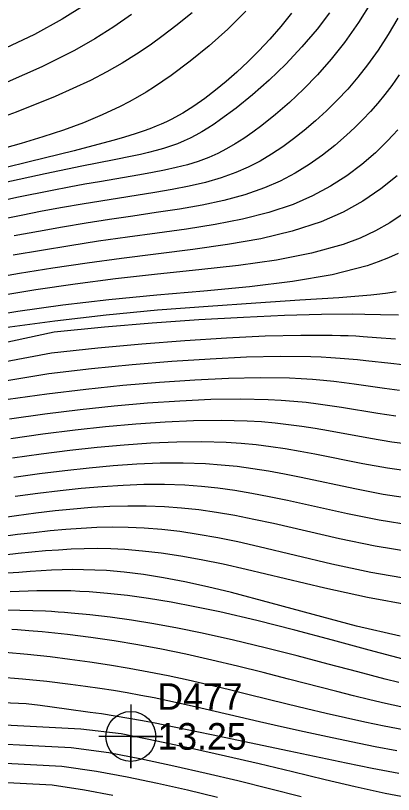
# Model space of a CAD drawing. Extents: x 2356077 to 2359823, y 225951 to 227822.
# Drawn here: x 2357008.7 to 2357044.1, y 227300.1 to 227373.3 of the extents above; entities that cross this region are included whole.
import ezdxf

# ---------------------------------------------------------------- set-up
doc = ezdxf.new("R2010")
doc.units = 0
for name, color, linetype in [('DTM Contours Major', 7, 'Continuous'), ('DTM Contours Minor', 7, 'Continuous'), ('Exist DTM Regular Point CELL', 7, 'Continuous'), ('Exist DTM Regular Point Cogo Elevation', 7, 'Continuous'), ('Exist DTM Regular Point Cogo Number', 7, 'Continuous'), ('PH Exist DTM Point', 7, 'Continuous')]:
    doc.layers.add(name, color=color, linetype=linetype)

msp = doc.modelspace()

# ---------------------------------------------------------------- linework, layer by layer
at = {"layer": 'DTM Contours Major'}
for points in [[(2357034.582, 227373.479), (2357033.578, 227372.229), (2357032.551, 227371.055), (2357031.511, 227369.954), (2357030.467, 227368.92), (2357029.429, 227367.95), (2357028.43, 227367.064), (2357027.435, 227366.235), (2357026.434, 227365.464), (2357025.415, 227364.752), (2357024.369, 227364.099), (2357023.285, 227363.508), (2357022.822, 227363.281), (2357022.346, 227363.063), (2357021.856, 227362.853), (2357021.262, 227362.618), (2357020.638, 227362.389), (2357019.977, 227362.164), (2357019.296, 227361.948), (2357018.571, 227361.729), (2357017.8, 227361.508), (2357014.173, 227360.552), (2357009.94, 227359.513), (2357005.33, 227358.394)], [(2357044.559, 227362.528), (2357044.09, 227362.01), (2357043.598, 227361.493), (2357042.444, 227360.376), (2357041.167, 227359.276), (2357039.762, 227358.216), (2357038.223, 227357.221), (2357036.546, 227356.314), (2357034.727, 227355.519), (2357032.437, 227354.754), (2357029.982, 227354.136), (2357027.394, 227353.631), (2357024.707, 227353.202), (2357021.953, 227352.816), (2357019.165, 227352.438), (2357016.463, 227352.051), (2357013.769, 227351.639), (2357011.09, 227351.202), (2357008.434, 227350.741)], [(2357044.607, 227345.118), (2357042.915, 227345.156), (2357041.446, 227345.185), (2357040.34, 227345.194), (2357037.386, 227345.166), (2357033.925, 227345.068), (2357030.057, 227344.9), (2357025.881, 227344.662), (2357021.499, 227344.357), (2357017.01, 227343.984), (2357012.291, 227343.5), (2356994.429, 227339.672), (2356990.574, 227338.034), (2356990.044, 227337.759), (2356989.52, 227337.475), (2356989.002, 227337.182), (2356988.489, 227336.88), (2356987.981, 227336.567), (2356987.477, 227336.245), (2356984.139, 227333.606), (2356971.079, 227318.683), (2356967.617, 227314.704), (2356964.366, 227310.281), (2356954.85, 227297.157)], [(2357046.032, 227332.925), (2357043.993, 227333.187), (2357041.978, 227333.52), (2357038.038, 227334.246), (2357036.79, 227334.46), (2357035.546, 227334.653), (2357034.296, 227334.822), (2357033.031, 227334.965), (2357031.739, 227335.078), (2357030.411, 227335.16), (2357027.959, 227335.222), (2357025.383, 227335.188), (2357022.703, 227335.068), (2357019.939, 227334.872), (2357017.114, 227334.612), (2357014.249, 227334.297), (2357011.232, 227333.92), (2357008.229, 227333.494)], [(2357045.833, 227320.282), (2357042.025, 227320.937), (2357038.344, 227321.731), (2357031.544, 227323.36), (2357029.544, 227323.806), (2357027.641, 227324.191), (2357025.822, 227324.514), (2357024.076, 227324.774), (2357022.39, 227324.971), (2357020.751, 227325.102), (2357019.243, 227325.167), (2357017.758, 227325.18), (2357016.291, 227325.148), (2357014.834, 227325.075), (2357013.381, 227324.97), (2357011.923, 227324.837), (2357010.389, 227324.675), (2357008.842, 227324.493), (2357007.282, 227324.294)], [(2357044.848, 227308.324), (2357043.403, 227308.642), (2357041.922, 227308.988), (2357040.398, 227309.36), (2357038.824, 227309.756), (2357034.287, 227310.927), (2357031.915, 227311.534), (2357029.504, 227312.135), (2357027.077, 227312.713), (2357024.656, 227313.253), (2357022.379, 227313.718), (2357020.13, 227314.135), (2357017.907, 227314.504), (2357015.714, 227314.826), (2357013.55, 227315.102), (2357011.165, 227315.358), (2357009.903, 227315.471), (2357008.845, 227315.553), (2357008.313, 227315.589)], [(2357035.477, 227299.857), (2357032.503, 227300.619), (2357029.529, 227301.357), (2357026.545, 227302.067), (2357023.537, 227302.746), (2357020.494, 227303.391), (2357017.404, 227303.997), (2357013.876, 227304.456), (2357002.918, 227305.036), (2356999.78, 227305.199), (2356996.65, 227304.497), (2356995.535, 227304.112), (2356994.45, 227303.655), (2356993.388, 227303.125), (2356992.341, 227302.516), (2356991.301, 227301.827), (2356990.262, 227301.054), (2356987.681, 227297.809)]]:
    msp.add_lwpolyline(points, dxfattribs=at)
at = {"layer": 'DTM Contours Minor'}
for points in [[(2357042.09, 227374.559), (2357040.857, 227372.597), (2357039.535, 227370.718), (2357038.304, 227369.162), (2357037.024, 227367.704), (2357035.712, 227366.347), (2357034.388, 227365.095), (2357033.069, 227363.95), (2357031.773, 227362.916), (2357030.933, 227362.294), (2357030.106, 227361.721), (2357029.286, 227361.199), (2357028.466, 227360.727), (2357027.64, 227360.305), (2357026.804, 227359.933), (2357025.812, 227359.561), (2357024.791, 227359.246), (2357023.738, 227358.974), (2357022.646, 227358.734), (2357021.511, 227358.514), (2357020.327, 227358.303), (2357016.554, 227357.653), (2357015.158, 227357.406), (2357013.679, 227357.135), (2357012.11, 227356.836), (2357008.776, 227356.157), (2357005.191, 227355.363)], [(2357015.209, 227374.276), (2357013.031, 227372.916), (2357010.426, 227371.493), (2357007.726, 227370.184)], [(2357025.258, 227373.528), (2357023.722, 227372.281), (2357022.535, 227371.374), (2357021.309, 227370.49), (2357020.027, 227369.629), (2357018.676, 227368.789), (2357017.239, 227367.969), (2357015.702, 227367.169), (2357012.373, 227365.647), (2357008.732, 227364.192), (2357004.912, 227362.799)], [(2357030.287, 227373.677), (2357028.59, 227371.992), (2357026.835, 227370.416), (2357025.055, 227368.96), (2357023.285, 227367.638), (2357022.495, 227367.087), (2357021.709, 227366.563), (2357020.921, 227366.066), (2357020.126, 227365.593), (2357019.318, 227365.142), (2357018.493, 227364.712), (2357016.806, 227363.92), (2357015.031, 227363.188), (2357013.167, 227362.506), (2357011.214, 227361.863), (2357009.172, 227361.248), (2357007.041, 227360.649)], [(2357038.131, 227373.529), (2357036.971, 227371.992), (2357035.548, 227370.309), (2357034.035, 227368.703), (2357032.473, 227367.196), (2357030.904, 227365.809), (2357029.368, 227364.563), (2357027.906, 227363.481), (2357027.305, 227363.068), (2357026.722, 227362.688), (2357026.154, 227362.341), (2357025.595, 227362.025), (2357025.043, 227361.738), (2357024.494, 227361.48), (2357023.854, 227361.213), (2357023.206, 227360.978), (2357022.542, 227360.767), (2357021.854, 227360.574), (2357021.136, 227360.395), (2357020.379, 227360.222), (2357019.605, 227360.055), (2357017.904, 227359.71), (2357014.892, 227359.11), (2357011.452, 227358.391), (2357007.572, 227357.529)], [(2357019.544, 227373.35), (2357017.886, 227372.19), (2357016.111, 227371.059), (2357014.205, 227369.968), (2357011.137, 227368.434), (2357007.875, 227367)], [(2357044.544, 227373.013), (2357043.649, 227371.488), (2357042.711, 227370.023), (2357041.723, 227368.627), (2357040.81, 227367.462), (2357039.859, 227366.356), (2357038.874, 227365.306), (2357037.86, 227364.309), (2357036.823, 227363.364), (2357035.765, 227362.466), (2357034.766, 227361.674), (2357033.747, 227360.927), (2357032.704, 227360.231), (2357031.628, 227359.592), (2357030.515, 227359.016), (2357029.359, 227358.509), (2357027.954, 227358.008), (2357026.486, 227357.589), (2357024.959, 227357.234), (2357023.376, 227356.926), (2357021.742, 227356.645), (2357016.672, 227355.831), (2357014.899, 227355.535), (2357013.065, 227355.216), (2357011.16, 227354.87), (2357009.18, 227354.49), (2357006.055, 227353.848)], [(2357044.684, 227367.687), (2357043.983, 227366.682), (2357043.343, 227365.837), (2357042.68, 227365.026), (2357041.989, 227364.242), (2357041.269, 227363.482), (2357040.518, 227362.74), (2357039.733, 227362.012), (2357038.638, 227361.064), (2357037.474, 227360.146), (2357036.237, 227359.272), (2357034.92, 227358.456), (2357033.52, 227357.714), (2357032.03, 227357.06), (2357030.185, 227356.422), (2357028.231, 227355.897), (2357026.183, 227355.46), (2357024.06, 227355.084), (2357021.879, 227354.744), (2357019.657, 227354.416), (2357017.482, 227354.088), (2357015.283, 227353.742), (2357013.057, 227353.376), (2357010.803, 227352.986), (2357008.519, 227352.568)], [(2357044.498, 227358.199), (2357042.973, 227356.967), (2357041.28, 227355.819), (2357039.412, 227354.781), (2357037.36, 227353.879), (2357034.643, 227352.994), (2357031.696, 227352.296), (2357028.571, 227351.74), (2357025.315, 227351.277), (2357018.612, 227350.444), (2357015.369, 227350.005), (2357012.169, 227349.528), (2357009.036, 227349.022), (2357005.997, 227348.492)], [(2357045.071, 227354.639), (2357043.819, 227353.796), (2357042.472, 227353.031), (2357041.011, 227352.348), (2357039.418, 227351.747), (2357036.464, 227350.929), (2357033.17, 227350.293), (2357029.61, 227349.787), (2357025.855, 227349.357), (2357021.977, 227348.952), (2357018.049, 227348.518), (2357014.268, 227348.033), (2357010.558, 227347.49), (2357006.973, 227346.907)], [(2357044.599, 227350.921), (2357043.676, 227350.498), (2357042.707, 227350.111), (2357041.685, 227349.758), (2357038.384, 227348.907), (2357034.668, 227348.27), (2357030.626, 227347.782), (2357026.344, 227347.377), (2357021.912, 227346.99), (2357017.418, 227346.554), (2357013.096, 227346.04), (2357008.883, 227345.449), (2357004.866, 227344.81)], [(2357044.395, 227347.29), (2357044.038, 227347.232), (2357043.41, 227347.145), (2357042.599, 227347.052), (2357042.011, 227346.994), (2357039.002, 227346.751), (2357035.365, 227346.508), (2357031.232, 227346.245), (2357026.732, 227345.94), (2357021.998, 227345.57), (2357017.161, 227345.114), (2357012.334, 227344.556), (2357007.65, 227343.912)], [(2357044.346, 227342.859), (2357042.563, 227342.998), (2357041.293, 227343.085), (2357040.616, 227343.124), (2357039.908, 227343.157), (2357039.164, 227343.184), (2357038.383, 227343.204), (2357035.442, 227343.21), (2357032.108, 227343.126), (2357028.458, 227342.958), (2357024.568, 227342.712), (2357020.516, 227342.395), (2357016.378, 227342.012), (2357012.035, 227341.542), (2357007.7, 227340.722)], [(2357044.993, 227340.444), (2357043.885, 227340.557), (2357041.567, 227340.821), (2357040.779, 227340.904), (2357039.968, 227340.98), (2357039.128, 227341.049), (2357038.254, 227341.109), (2357037.342, 227341.158), (2357036.387, 227341.194), (2357033.523, 227341.223), (2357030.355, 227341.153), (2357026.94, 227340.993), (2357023.336, 227340.752), (2357019.602, 227340.439), (2357015.796, 227340.062), (2357011.797, 227339.603), (2357007.826, 227338.955)], [(2357044.713, 227338.047), (2357043.312, 227338.226), (2357040.456, 227338.631), (2357039.511, 227338.755), (2357038.548, 227338.869), (2357037.561, 227338.971), (2357036.542, 227339.058), (2357035.487, 227339.129), (2357034.386, 227339.181), (2357031.639, 227339.226), (2357028.657, 227339.17), (2357025.484, 227339.021), (2357022.164, 227338.792), (2357018.74, 227338.491), (2357015.255, 227338.128), (2357011.589, 227337.69), (2357007.956, 227337.185)], [(2357044.372, 227335.626), (2357042.668, 227335.878), (2357039.272, 227336.438), (2357038.173, 227336.606), (2357037.067, 227336.759), (2357035.945, 227336.894), (2357034.797, 227337.009), (2357033.616, 227337.102), (2357032.393, 227337.17), (2357029.785, 227337.226), (2357027.002, 227337.181), (2357024.075, 227337.046), (2357021.035, 227336.832), (2357017.914, 227336.549), (2357014.742, 227336.208), (2357011.404, 227335.798), (2357008.089, 227335.33)], [(2357045.963, 227330.388), (2357043.587, 227330.726), (2357041.255, 227331.148), (2357036.766, 227332.054), (2357035.37, 227332.316), (2357033.992, 227332.55), (2357032.623, 227332.753), (2357031.249, 227332.923), (2357029.859, 227333.056), (2357028.441, 227333.151), (2357026.16, 227333.217), (2357023.796, 227333.193), (2357021.362, 227333.088), (2357018.871, 227332.913), (2357016.336, 227332.679), (2357013.77, 227332.395), (2357011.067, 227332.055), (2357008.37, 227331.674)], [(2357045.889, 227327.852), (2357043.167, 227328.268), (2357040.513, 227328.782), (2357035.469, 227329.87), (2357033.926, 227330.179), (2357032.417, 227330.453), (2357030.932, 227330.689), (2357029.457, 227330.884), (2357027.979, 227331.035), (2357026.487, 227331.14), (2357024.386, 227331.208), (2357022.239, 227331.193), (2357020.051, 227331.105), (2357017.828, 227330.953), (2357015.576, 227330.747), (2357013.301, 227330.498), (2357010.904, 227330.199), (2357008.507, 227329.865)], [(2357045.9, 227325.354), (2357042.815, 227325.842), (2357039.817, 227326.442), (2357034.182, 227327.701), (2357032.484, 227328.054), (2357030.84, 227328.365), (2357029.238, 227328.63), (2357027.665, 227328.847), (2357026.106, 227329.013), (2357024.55, 227329.128), (2357022.638, 227329.194), (2357020.709, 227329.188), (2357018.764, 227329.117), (2357016.803, 227328.991), (2357014.827, 227328.817), (2357012.835, 227328.605), (2357010.737, 227328.35), (2357008.633, 227328.066)], [(2357045.886, 227322.838), (2357042.436, 227323.403), (2357039.094, 227324.095), (2357032.871, 227325.531), (2357031.02, 227325.93), (2357029.245, 227326.277), (2357027.532, 227326.571), (2357025.868, 227326.81), (2357024.24, 227326.991), (2357022.636, 227327.114), (2357020.921, 227327.18), (2357019.213, 227327.183), (2357017.509, 227327.131), (2357015.804, 227327.031), (2357014.095, 227326.89), (2357012.376, 227326.717), (2357010.566, 227326.509), (2357008.745, 227326.275), (2357006.921, 227326.02)], [(2357045.824, 227317.835), (2357041.713, 227318.572), (2357037.711, 227319.452), (2357030.304, 227321.232), (2357028.142, 227321.713), (2357026.101, 227322.125), (2357024.168, 227322.47), (2357022.334, 227322.746), (2357020.589, 227322.953), (2357018.92, 227323.091), (2357017.619, 227323.154), (2357016.354, 227323.176), (2357015.115, 227323.163), (2357013.894, 227323.119), (2357012.682, 227323.049), (2357011.471, 227322.957), (2357010.197, 227322.844), (2357008.911, 227322.714), (2357007.608, 227322.57)], [(2357044.785, 227314.958), (2357040.676, 227315.907), (2357036.606, 227316.98), (2357032.667, 227318.067), (2357028.948, 227319.057), (2357026.695, 227319.601), (2357024.566, 227320.06), (2357022.556, 227320.439), (2357020.66, 227320.738), (2357018.873, 227320.96), (2357017.188, 227321.109), (2357016.102, 227321.169), (2357015.052, 227321.2), (2357014.031, 227321.205), (2357013.03, 227321.187), (2357012.041, 227321.15), (2357011.056, 227321.098), (2357010.02, 227321.03), (2357008.974, 227320.949), (2357007.911, 227320.858)], [(2357045.044, 227312.789), (2357041.856, 227313.646), (2357038.426, 227314.574), (2357034.871, 227315.518), (2357031.308, 227316.423), (2357027.855, 227317.231), (2357025.5, 227317.725), (2357023.264, 227318.144), (2357021.151, 227318.489), (2357019.164, 227318.764), (2357017.303, 227318.971), (2357015.573, 227319.114), (2357014.696, 227319.165), (2357013.85, 227319.2), (2357013.03, 227319.221), (2357012.229, 227319.228), (2357011.439, 227319.224), (2357010.656, 227319.211), (2357009.836, 227319.189), (2357009.008, 227319.158), (2357008.168, 227319.12)], [(2357044.638, 227310.61), (2357043.378, 227310.93), (2357040.801, 227311.602), (2357038.02, 227312.335), (2357035.102, 227313.097), (2357032.112, 227313.855), (2357029.118, 227314.579), (2357026.184, 227315.235), (2357023.873, 227315.702), (2357021.655, 227316.105), (2357019.54, 227316.447), (2357017.535, 227316.729), (2357015.65, 227316.955), (2357013.893, 227317.126), (2357013.263, 227317.178), (2357012.648, 227317.222), (2357012.047, 227317.26), (2357011.456, 227317.291), (2357010.288, 227317.34), (2357009.064, 227317.37), (2357007.811, 227317.382)], [(2357045.09, 227306.16), (2357043.275, 227306.511), (2357041.459, 227306.886), (2357039.641, 227307.284), (2357037.82, 227307.7), (2357035.995, 227308.132), (2357034.165, 227308.576), (2357030.47, 227309.487), (2357028.613, 227309.941), (2357026.747, 227310.384), (2357024.874, 227310.81), (2357022.992, 227311.214), (2357021.161, 227311.578), (2357019.323, 227311.915), (2357017.477, 227312.226), (2357015.624, 227312.511), (2357013.763, 227312.771), (2357011.896, 227313.007), (2357009.788, 227313.242), (2357007.689, 227313.435)], [(2357044.464, 227304.181), (2357042.432, 227304.569), (2357040.181, 227305.025), (2357037.956, 227305.492), (2357035.769, 227305.967), (2357033.633, 227306.443), (2357031.559, 227306.914), (2357025.531, 227308.314), (2357024.236, 227308.605), (2357022.951, 227308.884), (2357021.668, 227309.149), (2357020.419, 227309.391), (2357019.155, 227309.621), (2357017.872, 227309.838), (2357016.56, 227310.044), (2357015.215, 227310.24), (2357013.828, 227310.427), (2357011.612, 227310.696), (2357009.322, 227310.93), (2357006.998, 227311.113)], [(2357044.644, 227302.045), (2357042.158, 227302.509), (2357039.706, 227303.012), (2357034.341, 227304.14), (2357027.07, 227305.681), (2357023.403, 227306.447), (2357021.94, 227306.742), (2357020.57, 227307.005), (2357019.292, 227307.233), (2357018.023, 227307.444), (2357016.722, 227307.644), (2357015.678, 227307.797), (2357013.443, 227308.106), (2357010.978, 227308.43), (2357009.647, 227308.602), (2357007.456, 227308.703)], [(2357046.228, 227299.629), (2357043.363, 227300.161), (2357040.543, 227300.787), (2357037.733, 227301.462), (2357034.655, 227302.207), (2357031.541, 227302.949), (2357028.385, 227303.683), (2357025.178, 227304.402), (2357021.914, 227305.1), (2357018.585, 227305.77), (2357014.777, 227306.205), (2356999.313, 227307.024), (2356996.054, 227306.329), (2356995.058, 227305.969), (2356994.084, 227305.554), (2356993.127, 227305.08), (2356992.182, 227304.547), (2356991.245, 227303.951), (2356990.309, 227303.291), (2356987.582, 227299.905)], [(2357027.619, 227299.797), (2357024.799, 227300.476), (2357021.977, 227301.111), (2357019.14, 227301.701), (2357016.273, 227302.246), (2357012.996, 227302.706), (2357002.996, 227303.235), (2357000.051, 227303.252), (2356997.172, 227302.627), (2356995.964, 227302.222), (2356994.792, 227301.731), (2356993.648, 227301.152), (2356992.52, 227300.479), (2356991.4, 227299.71)], [(2357017.784, 227299.995), (2357015.142, 227300.486), (2357012.104, 227300.956), (2357003.055, 227301.436), (2357000.297, 227301.306), (2356997.649, 227300.739), (2356996.365, 227300.314), (2356995.122, 227299.792)]]:
    msp.add_lwpolyline(points, dxfattribs=at)
at = {"layer": 'Exist DTM Regular Point CELL'}
msp.add_lwpolyline([(2357019.487, 227308.538), (2357019.487, 227302.538), (2357019.487, 227305.538), (2357022.487, 227305.538), (2357016.487, 227305.538)], dxfattribs=at)
msp.add_circle((2357019.487, 227305.538), 2.344, dxfattribs=at)
at = {"layer": 'PH Exist DTM Point'}
for p, q in [((2357021.052, 227362.739), (2357021.052, 227362.739)), ((2357009.945, 227315.011), (2357009.945, 227315.011))]:
    msp.add_line(p, q, dxfattribs=at)

# ---------------------------------------------------------------- texts
at = {"layer": 'Exist DTM Regular Point Cogo Elevation'}
msp.add_text('13.25', height=2.5, dxfattribs=at).set_placement((2357021.987, 227304.288))
at = {"layer": 'Exist DTM Regular Point Cogo Number'}
msp.add_text('D477', height=2.5, dxfattribs=at).set_placement((2357021.987, 227308.038))

doc.saveas('drawing.dxf')
